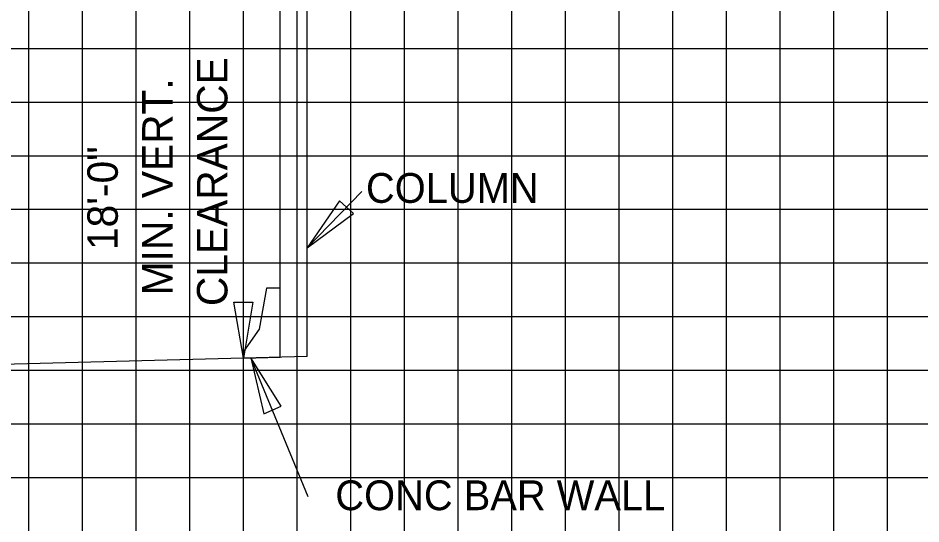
# Model space of a CAD drawing. Extents: x 1797809 to 2198143, y 249608 to 1237864.
# Drawn here: x 2196816.31 to 2196849.95, y 1237280.39 to 1237299.25 of the extents above; entities that cross this region are included whole.
import ezdxf

# ---------------------------------------------------------------- set-up
doc = ezdxf.new("R2010")
doc.units = 0
for name, color, linetype in [('3', 7, 'Continuous'), ('Default', 7, 'Continuous'), ('DESIGN - TRAFFIC CONTROL PERMANENT - Signs', 7, 'Continuous'), ('GSDIMS', 7, 'Continuous'), ('GSSHT', 7, 'Continuous'), ('Level 55', 7, 'Continuous')]:
    doc.layers.add(name, color=color, linetype=linetype)

msp = doc.modelspace()

# ---------------------------------------------------------------- linework, layer by layer
at = {"layer": '3'}
for p, q in [((2196824.707, 1237286.572), (2196824.707, 1237304.572)), ((2196826.081, 1237286.608), (2196826.081, 1237304.572)), ((2196827.081, 1237286.635), (2196827.081, 1237304.572)), ((2196827.081, 1237290.689), (2196829.114, 1237292.785)), ((2196827.12, 1237281.401), (2196824.985, 1237286.58))]:
    msp.add_line(p, q, dxfattribs=at)
at = {"layer": 'Default'}
msp.add_lwpolyline([(2196826.081, 1237286.608), (2196826.072, 1237289.184), (2196825.572, 1237289.184), (2196825.29, 1237287.656), (2196824.707, 1237286.823), (2196824.707, 1237286.572)], close=True, dxfattribs=at)
at = {"layer": 'DESIGN - TRAFFIC CONTROL PERMANENT - Signs'}
msp.add_lwpolyline([(2196827.081, 1237286.635), (2196814.747, 1237286.312), (2196814.707, 1237286.311), (2196790.803, 1237285.685), (2196790.707, 1237285.682), (2196790.683, 1237285.682), (2196783.332, 1237285.489)], dxfattribs=at)
at = {"layer": 'GSDIMS'}
for points in [[(2196827.081, 1237290.689), (2196828.804, 1237291.96), (2196828.289, 1237292.438)], [(2196824.707, 1237286.572), (2196824.352, 1237288.655), (2196825.061, 1237288.655)], [(2196824.985, 1237286.58), (2196825.465, 1237284.493), (2196826.109, 1237284.775)]]:
    msp.add_lwpolyline(points, close=True, dxfattribs=at)
at = {"layer": 'GSSHT'}
for p, q in [((2196816.707, 1237258.106), (2196816.707, 1237318.106)), ((2196818.707, 1237258.106), (2196818.707, 1237318.106)), ((2196820.707, 1237258.106), (2196820.707, 1237318.106)), ((2196822.707, 1237258.106), (2196822.707, 1237318.106)), ((2196824.707, 1237258.106), (2196824.707, 1237318.106)), ((2196826.707, 1237258.106), (2196826.707, 1237318.106)), ((2196828.707, 1237258.106), (2196828.707, 1237318.106)), ((2196830.707, 1237258.106), (2196830.707, 1237318.106)), ((2196832.707, 1237258.106), (2196832.707, 1237318.106)), ((2196834.707, 1237258.106), (2196834.707, 1237318.106)), ((2196836.707, 1237258.106), (2196836.707, 1237318.106)), ((2196838.707, 1237258.106), (2196838.707, 1237318.106)), ((2196840.707, 1237258.106), (2196840.707, 1237318.106)), ((2196842.707, 1237258.106), (2196842.707, 1237318.106)), ((2196844.707, 1237258.106), (2196844.707, 1237318.106)), ((2196846.707, 1237258.106), (2196846.707, 1237318.106)), ((2196848.707, 1237258.106), (2196848.707, 1237318.106)), ((2196884.707, 1237298.106), (2196754.707, 1237298.106)), ((2196884.707, 1237296.106), (2196754.707, 1237296.106)), ((2196884.707, 1237294.106), (2196754.707, 1237294.106)), ((2196884.707, 1237292.106), (2196754.707, 1237292.106)), ((2196884.707, 1237290.106), (2196754.707, 1237290.106)), ((2196884.707, 1237288.106), (2196754.707, 1237288.106)), ((2196884.707, 1237286.106), (2196754.707, 1237286.106)), ((2196884.707, 1237284.106), (2196754.707, 1237284.106)), ((2196884.707, 1237282.106), (2196754.707, 1237282.106))]:
    msp.add_line(p, q, dxfattribs=at)

# ---------------------------------------------------------------- texts
at = {"layer": 'Level 55'}
for s, p in [('CLEARANCE', (2196824.111, 1237288.512)), ('MIN. VERT.', (2196822.068, 1237288.912)), ('18\'-0"', (2196820.026, 1237290.6))]:
    msp.add_text(s, height=1.1346, rotation=90, dxfattribs=at).set_placement(p)
for s, height, p in [('COLUMN', 1.1105, (2196829.272, 1237292.36)), ('CONC BAR WALL', 1.11046, (2196828.13, 1237280.904))]:
    msp.add_text(s, height=height, dxfattribs=at).set_placement(p)

doc.saveas('drawing.dxf')
